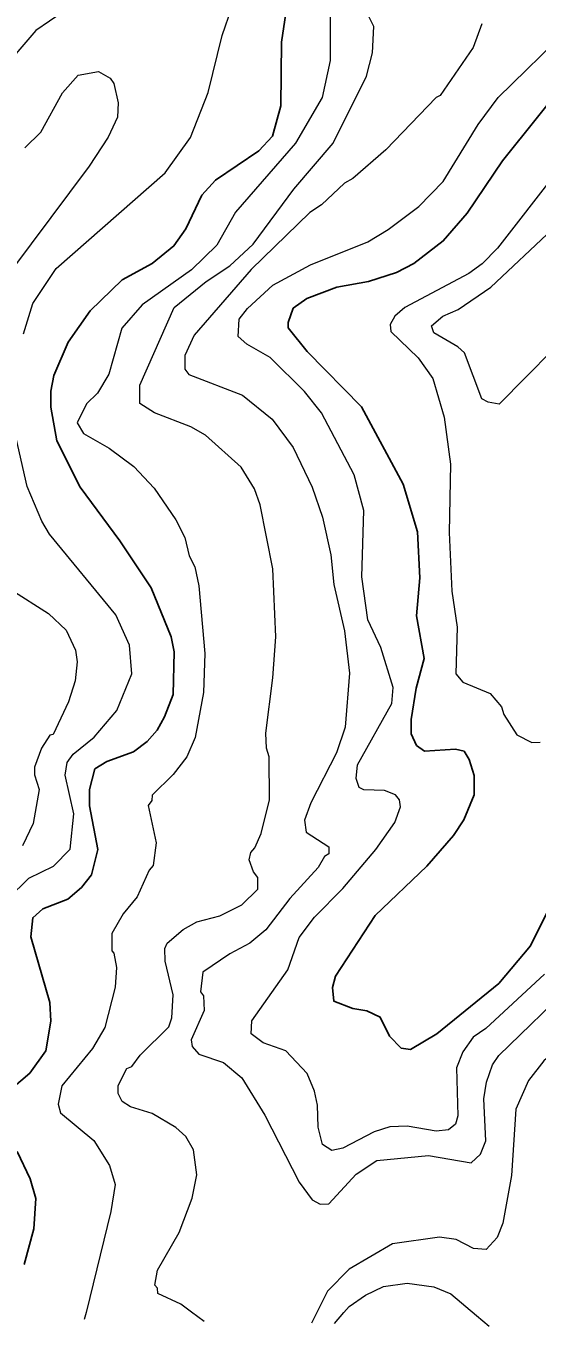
# Model space of a CAD drawing. Extents: x 673.3 to 698.5, y 6984.3 to 7012.3.
# Drawn here: x 692.879 to 693.46, y 6984.323 to 6985.799 of the extents above; entities that cross this region are included whole.
import ezdxf

# ---------------------------------------------------------------- set-up
doc = ezdxf.new("R2010")
doc.units = 0
doc.header["$LTSCALE"] = 0.032
doc.layers.add('1', color=7, linetype='Continuous', lineweight=25)
doc.layers.add('2', color=7, linetype='Continuous', lineweight=13)

msp = doc.modelspace()

# ---------------------------------------------------------------- linework, layer by layer
at = {"layer": '1'}
for points in [[(692.8634, 6984.5924), (692.8837, 6984.6095), (692.9018, 6984.635), (692.9075, 6984.6689), (692.9064, 6984.6901), (692.8848, 6984.7646), (692.8871, 6984.7863), (692.8987, 6984.7962), (692.9269, 6984.8073), (692.9425, 6984.8206), (692.9539, 6984.8351), (692.9612, 6984.8639), (692.9516, 6984.9132), (692.9516, 6984.9317), (692.9576, 6984.9552), (692.9713, 6984.9636), (693.0015, 6984.9748), (693.0172, 6984.9865), (693.0283, 6984.9993), (693.0369, 6985.0143), (693.0466, 6985.0396), (693.0476, 6985.0881), (693.0445, 6985.1054), (693.0216, 6985.1611), (692.9862, 6985.2142), (692.9408, 6985.2754), (692.9144, 6985.3281), (692.9076, 6985.366), (692.9076, 6985.3845), (692.9109, 6985.4023), (692.9273, 6985.4399), (692.9525, 6985.4757), (692.9885, 6985.5106), (693.0227, 6985.5294), (693.0474, 6985.5493), (693.0609, 6985.5686), (693.0793, 6985.607), (693.0947, 6985.6241), (693.1439, 6985.6574), (693.1595, 6985.674), (693.169, 6985.7083), (693.1699, 6985.7808), (693.1746, 6985.8138)], [(693.5373, 6985.7909), (693.4208, 6985.6459), (693.3806, 6985.5866), (693.3536, 6985.555), (693.32, 6985.5292), (693.3003, 6985.5192), (693.2686, 6985.5089), (693.2328, 6985.5024), (693.1986, 6985.4895), (693.183, 6985.4786), (693.1772, 6985.4625), (693.1775, 6985.4562), (693.1988, 6985.4295), (693.2608, 6985.3666), (693.3081, 6985.2786), (693.3245, 6985.2246), (693.3269, 6985.1722), (693.323, 6985.1291), (693.3319, 6985.0808), (693.3229, 6985.0471), (693.3173, 6985.0115), (693.3173, 6984.995), (693.323, 6984.982), (693.3322, 6984.9755), (693.3674, 6984.9778), (693.3773, 6984.9753), (693.383, 6984.9659), (693.3888, 6984.9477), (693.3888, 6984.926), (693.3768, 6984.8975), (693.3654, 6984.8796), (693.3349, 6984.8448), (693.2763, 6984.7887), (693.231, 6984.72), (693.2276, 6984.7069), (693.2293, 6984.6914), (693.2507, 6984.683), (693.2667, 6984.6806), (693.2819, 6984.6732), (693.2926, 6984.6516), (693.3057, 6984.6382), (693.3164, 6984.6367), (693.3463, 6984.6544), (693.4167, 6984.7117), (693.4526, 6984.7542), (693.4779, 6984.8047)], [(692.8774, 6984.3924), (692.8882, 6984.4328), (692.8904, 6984.4672), (692.8841, 6984.4896), (692.8695, 6984.5207)]]:
    msp.add_lwpolyline(points, dxfattribs=at)
at = {"layer": '2'}
for points in [[(692.9836, 6985.8578), (692.8905, 6985.7938), (692.8657, 6985.7649), (692.8323, 6985.7012), (692.8078, 6985.6689), (692.7958, 6985.6577), (692.7808, 6985.6506), (692.7623, 6985.6515), (692.7357, 6985.6583), (692.71, 6985.674), (692.6456, 6985.7), (692.573, 6985.7497)], [(692.8766, 6985.4496), (692.8873, 6985.4839), (692.9136, 6985.5238), (693.0374, 6985.6322), (693.0662, 6985.6723), (693.0864, 6985.7235), (693.1022, 6985.7884), (693.1133, 6985.8201)], [(693.2252, 6985.8112), (693.2251, 6985.7599), (693.2161, 6985.7179), (693.1856, 6985.666), (693.1173, 6985.5876), (693.0964, 6985.5502), (693.0674, 6985.5223), (693.0113, 6985.4824), (692.9882, 6985.456), (692.9735, 6985.4038), (692.9606, 6985.382), (692.9482, 6985.3701), (692.9377, 6985.3485), (692.9449, 6985.3363), (692.9738, 6985.3197), (693.002, 6985.2986), (693.025, 6985.2741), (693.0497, 6985.2382), (693.0598, 6985.2181), (693.0647, 6985.1972), (693.0713, 6985.1849), (693.076, 6985.1633), (693.0826, 6985.0864), (693.081, 6985.0422), (693.0716, 6984.991), (693.062, 6984.9689), (693.0465, 6984.949), (693.0228, 6984.9253), (693.0224, 6984.9195), (693.0184, 6984.9136), (693.0272, 6984.8714), (693.0241, 6984.8457), (693.0194, 6984.8404), (693.0056, 6984.8099), (692.99, 6984.7907), (692.9768, 6984.7682), (692.9768, 6984.7485), (692.9793, 6984.746), (692.9824, 6984.7297), (692.9809, 6984.7073), (692.9688, 6984.6616), (692.9548, 6984.6377), (692.92, 6984.5952), (692.9158, 6984.5743), (692.9186, 6984.5648), (692.9564, 6984.5332), (692.9743, 6984.5047), (692.9808, 6984.4832), (692.9759, 6984.4524), (692.9476, 6984.3378), (692.9456, 6984.3297)], [(693.082, 6984.3275), (693.0675, 6984.3383), (693.0554, 6984.3473), (693.0291, 6984.3596), (693.0287, 6984.3654), (693.0257, 6984.3688), (693.0289, 6984.3858), (693.0536, 6984.4287), (693.0681, 6984.4678), (693.0736, 6984.4943), (693.0696, 6984.5226), (693.0612, 6984.5376), (693.0498, 6984.548), (693.0227, 6984.564), (692.9982, 6984.5714), (692.9887, 6984.5776), (692.9842, 6984.5864), (692.9842, 6984.5958), (692.994, 6984.6148), (692.9995, 6984.6172), (693.0093, 6984.6301), (693.0419, 6984.6622), (693.0451, 6984.6727), (693.0468, 6984.6985), (693.0377, 6984.737), (693.0371, 6984.7511), (693.0397, 6984.7572), (693.0579, 6984.7729), (693.0735, 6984.7814), (693.0995, 6984.7883), (693.1247, 6984.8007), (693.1429, 6984.8186), (693.1429, 6984.8318), (693.1378, 6984.8383), (693.1331, 6984.852), (693.1348, 6984.8602), (693.1396, 6984.8656), (693.1465, 6984.8819), (693.156, 6984.9203), (693.1559, 6984.9689), (693.1526, 6984.9787), (693.1518, 6984.9959), (693.1601, 6985.0588), (693.1632, 6985.1051), (693.16, 6985.1825), (693.1454, 6985.2552), (693.1389, 6985.2733), (693.1241, 6985.2979), (693.0835, 6985.3343), (693.0666, 6985.3437), (693.0256, 6985.3597), (693.0088, 6985.3702), (693.0086, 6985.3912), (693.0478, 6985.4795), (693.0843, 6985.509), (693.1111, 6985.5265), (693.1374, 6985.5514), (693.1836, 6985.6139), (693.2284, 6985.666), (693.2665, 6985.7423), (693.2732, 6985.7687), (693.2748, 6985.7987), (693.2667, 6985.8145)], [(693.3976, 6985.8015), (693.3877, 6985.7745), (693.3502, 6985.7202), (693.3455, 6985.7179), (693.2885, 6985.6584), (693.251, 6985.6259), (693.2415, 6985.6205), (693.2151, 6985.5958), (693.2018, 6985.5872), (693.1354, 6985.5224), (693.0706, 6985.4479), (693.0599, 6985.4249), (693.0599, 6985.4095), (693.0646, 6985.4032), (693.1256, 6985.3797), (693.1592, 6985.3525), (693.183, 6985.3205), (693.2048, 6985.2751), (693.2162, 6985.2412), (693.226, 6985.1983), (693.2292, 6985.1646), (693.2414, 6985.1122), (693.2472, 6985.064), (693.2421, 6985.0025), (693.2323, 6984.9736), (693.203, 6984.9166), (693.1959, 6984.8972), (693.1977, 6984.8833), (693.2235, 6984.8668), (693.2235, 6984.8587), (693.2188, 6984.8557), (693.2113, 6984.8433), (693.1791, 6984.8079), (693.1518, 6984.7726), (693.1337, 6984.7575), (693.1109, 6984.7453), (693.0803, 6984.7243), (693.0777, 6984.7022), (693.081, 6984.6975), (693.0817, 6984.6808), (693.0672, 6984.6477), (693.0682, 6984.6398), (693.076, 6984.6312), (693.1038, 6984.6219), (693.1248, 6984.6043), (693.1509, 6984.562), (693.1898, 6984.4857), (693.2047, 6984.4659), (693.2137, 6984.4609), (693.2235, 6984.4612), (693.2547, 6984.4951), (693.2781, 6984.5103), (693.337, 6984.516), (693.3855, 6984.508), (693.396, 6984.5176), (693.4018, 6984.5327), (693.3997, 6984.5806), (693.4027, 6984.5994), (693.4094, 6984.619), (693.4169, 6984.6296), (693.5019, 6984.7121)], [(693.4688, 6984.7223), (693.4021, 6984.6604), (693.3875, 6984.6506), (693.3757, 6984.6339), (693.3685, 6984.6157), (693.37, 6984.5611), (693.3674, 6984.5518), (693.3595, 6984.5453), (693.3456, 6984.5438), (693.3126, 6984.5494), (693.2928, 6984.5486), (693.2751, 6984.5431), (693.2396, 6984.5245), (693.227, 6984.5219), (693.2163, 6984.5286), (693.2114, 6984.5485), (693.2105, 6984.5734), (693.2073, 6984.5891), (693.199, 6984.6092), (693.1746, 6984.6349), (693.1489, 6984.6442), (693.1351, 6984.6544), (693.1361, 6984.6692), (693.1768, 6984.7271), (693.19, 6984.7638), (693.2074, 6984.7867), (693.2394, 6984.8194), (693.2768, 6984.8637), (693.2987, 6984.8945), (693.3049, 6984.9122), (693.304, 6984.92), (693.2993, 6984.9257), (693.2867, 6984.9306), (693.2635, 6984.9316), (693.2582, 6984.9343), (693.2545, 6984.9442), (693.2562, 6984.9599), (693.2953, 6985.0297), (693.2968, 6985.0476), (693.2827, 6985.093), (693.2678, 6985.1247), (693.2609, 6985.1736), (693.2635, 6985.2488), (693.2522, 6985.2892), (693.2154, 6985.3598), (693.196, 6985.384), (693.1567, 6985.4227), (693.1305, 6985.4376), (693.1207, 6985.4463), (693.1218, 6985.4662), (693.1312, 6985.4783), (693.1601, 6985.5047), (693.2029, 6985.5278), (693.2677, 6985.5541), (693.2909, 6985.5681), (693.3257, 6985.594), (693.3534, 6985.6225), (693.3933, 6985.6871), (693.4161, 6985.7177), (693.4967, 6985.7967)], [(692.8779, 6985.6608), (692.8961, 6985.6784), (692.9208, 6985.7233), (692.9385, 6985.7433), (692.9618, 6985.7474), (692.975, 6985.7399), (692.9793, 6985.7339), (692.9841, 6985.7119), (692.9832, 6985.6957), (692.9729, 6985.6728), (692.9511, 6985.6399), (692.8415, 6985.4933)], [(693.4825, 6985.6335), (693.4153, 6985.5466), (693.3978, 6985.5289), (693.3826, 6985.5179), (693.31, 6985.4793), (693.2984, 6985.4696), (693.2931, 6985.4601), (693.2939, 6985.4522), (693.3249, 6985.4221), (693.3416, 6985.3989), (693.3547, 6985.3547), (693.3619, 6985.3014), (693.3603, 6985.2239), (693.3635, 6985.1573), (693.3693, 6985.1161), (693.3677, 6985.0634), (693.3758, 6985.0539), (693.4069, 6985.0411), (693.4199, 6985.0256), (693.4226, 6985.0171), (693.4374, 6984.994), (693.4541, 6984.9852), (693.4638, 6984.9856)], [(693.5085, 6985.462), (693.4173, 6985.3697), (693.4047, 6985.3717), (693.3974, 6985.3758), (693.3776, 6985.4279), (693.3703, 6985.4346), (693.343, 6985.4505), (693.3401, 6985.4584), (693.3531, 6985.4697), (693.3707, 6985.4769), (693.4078, 6985.5024), (693.4776, 6985.5682)], [(692.8588, 6984.8076), (692.8826, 6984.8313), (692.9106, 6984.8449), (692.9295, 6984.8642), (692.9336, 6984.9043), (692.924, 6984.9482), (692.9261, 6984.9627), (692.9329, 6984.9721), (692.9569, 6984.9913), (692.9825, 6985.0216), (692.9995, 6985.0633), (692.9972, 6985.0957), (692.9816, 6985.1301), (692.9061, 6985.2219), (692.8975, 6985.2366), (692.8809, 6985.2761), (692.8645, 6985.3477)], [(692.8623, 6985.1591), (692.9049, 6985.1319), (692.925, 6985.1127), (692.9358, 6985.09), (692.9376, 6985.0769), (692.9352, 6985.0552), (692.9275, 6985.0313), (692.9101, 6984.9945), (692.9065, 6984.9937), (692.8971, 6984.9789), (692.8892, 6984.9574), (692.8889, 6984.9486), (692.8945, 6984.9319), (692.8875, 6984.8933), (692.8755, 6984.8679)], [(693.6208, 6984.7455), (693.6076, 6984.7265), (693.5779, 6984.6954), (693.5401, 6984.6696), (693.5258, 6984.6635), (693.4814, 6984.6353), (693.4678, 6984.6235), (693.4506, 6984.6014), (693.4361, 6984.5687), (693.4313, 6984.4936), (693.4214, 6984.4393), (693.4148, 6984.423), (693.4023, 6984.4095), (693.3878, 6984.4106), (693.3683, 6984.4208), (693.3494, 6984.4233), (693.2958, 6984.4158), (693.2467, 6984.387), (693.2221, 6984.3622), (693.2098, 6984.3378), (693.2037, 6984.3256)], [(693.23, 6984.3252), (693.2407, 6984.3378), (693.2465, 6984.3446), (693.2651, 6984.3577), (693.2855, 6984.3675), (693.3127, 6984.3711), (693.3429, 6984.3671), (693.3623, 6984.3592), (693.3914, 6984.3346), (693.4058, 6984.3225)]]:
    msp.add_lwpolyline(points, dxfattribs=at)

doc.saveas('drawing.dxf')
